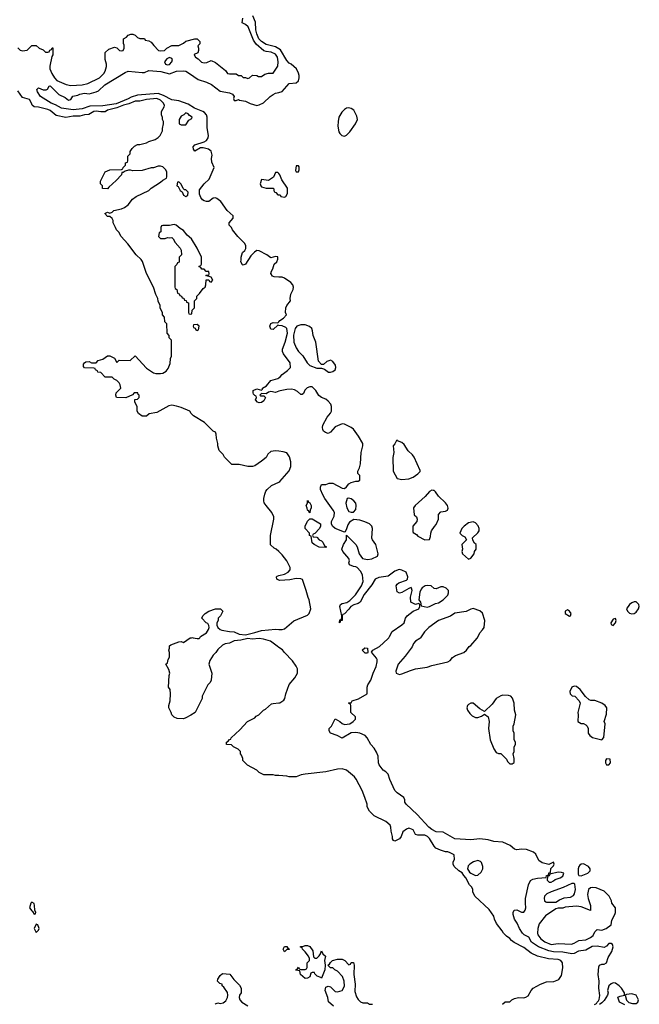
# Model space of a CAD drawing. Header units: inches. Extents: x 2710751 to 2829008, y 857003 to 965602.
# Tile 313 of 320: x 2797746 to 2803136, y 896810 to 905377. Entities that reach past the tile are written whole.
import ezdxf

# ---------------------------------------------------------------- set-up
doc = ezdxf.new("R2010")
doc.units = ezdxf.units.IN
doc.header["$MEASUREMENT"] = 0
for name, color, linetype in [('C7899', 7, 'Continuous'), ('C7990', 7, 'Continuous'), ('C8809', 7, 'Continuous'), ('C8900', 7, 'Continuous')]:
    doc.layers.add(name, color=color, linetype=linetype)

msp = doc.modelspace()

# ---------------------------------------------------------------- linework, layer by layer
at = {"layer": 'C7899', "color": 2, "elevation": 6}
for points in [[(2800000, 899914.6), (2799984.7, 899924.7), (2799928.7, 899970), (2799867.8, 899987.8), (2799830, 899991.8), (2799767.8, 899987.8), (2799730, 899994), (2799670, 899978), (2799610, 899973.2), (2799570, 899952.7), (2799534.4, 899945.6), (2799510, 899935.3), (2799470, 899898), (2799452, 899870), (2799430, 899848), (2799399.8, 899800.2), (2799391.3, 899770), (2799418, 899690), (2799412, 899630), (2799402, 899610), (2799382, 899590), (2799338, 899502), (2799332, 899490), (2799332, 899470), (2799272, 899350), (2799235.3, 899324.7), (2799190, 899302), (2799170, 899295.3), (2799116.4, 899296.4), (2799089.1, 899309.1), (2799070, 899328), (2799064, 899350), (2799042, 899390), (2799042, 899410), (2799054, 899450), (2799057.2, 899510), (2799053.2, 899550), (2799041.2, 899570), (2799047, 899670), (2799052, 899690), (2799042.9, 899722.9), (2799018, 899770), (2799030, 899782), (2799037.2, 899810), (2799049.2, 899830), (2799049.2, 899870), (2799042.7, 899890), (2799049, 899910), (2799048.7, 899930), (2799060.9, 899939.1), (2799130, 899962.8), (2799150, 899966), (2799170, 899958), (2799230, 899998.8), (2799240.9, 900000)], [(2799254.4, 900000), (2799290, 899992), (2799307.3, 899992.7), (2799311.8, 900000)], [(2800000, 898800), (2799970, 898802), (2799950, 898808), (2799870, 898808), (2799830, 898828), (2799810, 898848), (2799726, 898890), (2799686, 898930), (2799686, 898950), (2799676.4, 898976.4), (2799666, 898990), (2799666, 899010), (2799646, 899030), (2799606, 899050), (2799587.3, 899067.3), (2799546, 899070), (2799546, 899090), (2799560.4, 899099.6), (2799570, 899114), (2799582, 899118), (2799586, 899130), (2799660.4, 899199.6), (2799726, 899270), (2799790, 899302), (2799803.1, 899316.9), (2799826, 899330), (2799866, 899370), (2799883.1, 899376.9), (2799937, 899423), (2799951.9, 899428.1), (2800000, 899431.9)], [(2799446, 896810), (2799450, 896814), (2799470, 896822), (2799490, 896818), (2799516.5, 896823.5), (2799538.6, 896841.4), (2799553.2, 896870), (2799557.2, 896890), (2799553.2, 896913.2), (2799520.4, 896960.4), (2799508, 896970), (2799506, 896986), (2799486, 896990), (2799466, 897010), (2799468, 897030), (2799490, 897062), (2799510, 897078), (2799572.7, 897072.7), (2799607.1, 897027.1), (2799657.3, 896977.3), (2799671, 896950), (2799671.3, 896910), (2799658, 896890), (2799656, 896870), (2799661, 896850), (2799678, 896830), (2799730, 896798)]]:
    msp.add_lwpolyline(points, dxfattribs=at)
at = {"layer": 'C7899', "color": 2, "elevation": 10}
for points in [[(2797850, 897698), (2797842, 897690), (2797832, 897650), (2797850, 897622), (2797858, 897618), (2797870, 897594), (2797882, 897598), (2797886, 897610), (2797878, 897630), (2797875.3, 897670), (2797870, 897686)], [(2797890, 897506), (2797872, 897470), (2797890, 897434), (2797910, 897454), (2797915.3, 897470), (2797902, 897502)]]:
    msp.add_lwpolyline(points, close=True, dxfattribs=at)
at = {"layer": 'C7990', "color": 2}
for points, elevation in [([(2797730, 905132), (2797750, 905112), (2797770, 905104.7), (2797810, 905112), (2797850, 905152), (2797890, 905152), (2797914, 905130), (2797950, 905114), (2797970, 905094), (2797990, 905094), (2798002, 905098), (2798007.3, 905112.7), (2798022, 905118), (2798027.3, 905132.7), (2798032.7, 905132.7), (2798034, 905070), (2798024.7, 905055.3), (2798007.3, 904972.7), (2798008, 904950), (2798023.8, 904910), (2798048.2, 904870), (2798070, 904848), (2798150, 904813), (2798190, 904803.8), (2798290, 904810.6), (2798338.9, 904821.1), (2798441.2, 904870), (2798477.2, 904910), (2798489.2, 904930), (2798502, 904970), (2798502, 904990), (2798488.7, 905031.3), (2798490, 905092), (2798520.2, 905119.8), (2798570, 905138), (2798591.6, 905131.6), (2798614, 905110), (2798630, 905104.7), (2798646, 905110), (2798655.3, 905130), (2798654.6, 905154.6), (2798648, 905170), (2798648, 905210), (2798674.6, 905225.4), (2798690, 905242), (2798711.6, 905251.6), (2798730, 905252), (2798750, 905242), (2798770, 905222), (2798790, 905214), (2798830, 905214), (2798838, 905198), (2798870, 905192), (2798890, 905182), (2798911.6, 905151.6), (2798954, 905110), (2798970, 905104.7), (2799006, 905110), (2799026, 905130), (2799068.9, 905151.1), (2799130, 905152), (2799170, 905172), (2799190, 905191.3), (2799270, 905211.3), (2799290, 905211), (2799311.6, 905188.4), (2799311.6, 905168.4), (2799294, 905150), (2799302, 905130), (2799302, 905110), (2799294, 905090), (2799264.7, 905075.3), (2799262, 905070), (2799274, 905050), (2799296.9, 905036.9), (2799326.4, 905006.4), (2799350, 905002), (2799374.6, 905005.4), (2799410, 905022), (2799450, 905004.7), (2799534.8, 904934.8), (2799554, 904910), (2799570, 904904.7), (2799630, 904904.7), (2799650, 904892), (2799672, 904892), (2799690, 904874), (2799710, 904874), (2799730, 904864.7), (2799746, 904870), (2799770, 904894), (2799807.3, 904892.7), (2799823.6, 904883.6), (2799850, 904882), (2799878, 904902), (2799909, 904911), (2799950, 904911.3), (2799990, 904972), (2799995.6, 905010), (2799989.6, 905050), (2799970, 905077.6), (2799933.6, 905093.6), (2799890, 905099.6), (2799870, 905107), (2799803.1, 905163.1), (2799779.2, 905199.2), (2799733.6, 905313.6), (2799710, 905334), (2799682, 905350), (2799686, 905390)], 6), ([(2800000, 905123), (2799970, 905142), (2799890, 905162), (2799850, 905186.3), (2799827.1, 905210), (2799810, 905254), (2799798.9, 905290), (2799796.6, 905356.6), (2799773, 905410)], 2), ([(2800000, 903137.3), (2799959, 903139), (2799945.2, 903145.2), (2799929.1, 903169.1), (2799935.3, 903190), (2799948.7, 903210), (2799958, 903250), (2799982, 903270), (2799990, 903294), (2799990, 903314), (2799970, 903317.2), (2799930, 903304), (2799895.3, 903330), (2799830, 903365.2), (2799810, 903369), (2799787.1, 903352.9), (2799757.3, 903322.7), (2799710, 903248.7), (2799690, 903242), (2799684, 903244), (2799668.9, 903268.9), (2799673.6, 903286.4), (2799672.7, 903310), (2799685.2, 903350), (2799704, 903370), (2799712.9, 903387.1), (2799714, 903410), (2799704, 903430), (2799644, 903490), (2799598, 903550), (2799588.9, 903568.9), (2799569, 903590), (2799568.7, 903610), (2799602, 903650), (2799602, 903670), (2799550, 903717.2), (2799494, 903794), (2799461.2, 903821.2), (2799450, 903826.6), (2799430, 903823.7), (2799390, 903796), (2799370, 903794.5), (2799350, 903799.6), (2799335.1, 903810), (2799320.5, 903830), (2799310, 903858), (2799310, 903898), (2799349.2, 903950), (2799393.2, 903990), (2799436, 904090), (2799418, 904138), (2799414.5, 904170), (2799418.9, 904198.9), (2799410, 904233.2), (2799389.5, 904249.5), (2799342.9, 904262.9), (2799319.3, 904260.7), (2799270, 904234), (2799257.2, 904250), (2799256, 904270), (2799270, 904286.8), (2799350, 904314), (2799370, 904326.8), (2799386.6, 904350), (2799389.5, 904370.5), (2799375.2, 904435.2), (2799375.4, 904530), (2799369.7, 904550), (2799353.6, 904570), (2799339, 904579), (2799265.8, 904605.8), (2799210, 904641), (2799130, 904669.7), (2799070, 904678.3), (2798997.3, 904717.3), (2798950, 904735.1), (2798770, 904720.4), (2798716.4, 904703.6), (2798690, 904688.6), (2798585.6, 904645.6), (2798470, 904627.3), (2798356.7, 904623.3), (2798290, 904600.5), (2798211.9, 904591.9), (2798110, 904607.3), (2798056.9, 904636.9), (2798019, 904650), (2797925.2, 904710), (2797899, 904750), (2797895.3, 904770), (2797910, 904784.7), (2797950, 904766), (2797974.6, 904765.4), (2797988.4, 904771.6), (2798002, 904798), (2798010, 904802), (2798085.4, 904725.4), (2798139.8, 904699.8), (2798170, 904678), (2798190, 904682), (2798209.1, 904710.9), (2798250, 904721), (2798268, 904730), (2798310, 904736.3), (2798350, 904730.7), (2798411.9, 904748.1), (2798430, 904758.8), (2798486.6, 904810), (2798662, 904918), (2798690, 904928), (2798810, 904916.1), (2798830, 904918.3), (2798870, 904934), (2798973, 904927), (2799050, 904904.9), (2799110, 904928.9), (2799170, 904932.9), (2799190, 904928.8), (2799223, 904910), (2799297.1, 904857.1), (2799370, 904834.6), (2799414.4, 904814.4), (2799490, 904755.3), (2799570, 904740.3), (2799598, 904730), (2799612, 904710), (2799606, 904690), (2799610, 904674), (2799630, 904674), (2799650, 904682), (2799656.9, 904676.9), (2799710, 904666.8), (2799750, 904646.8), (2799810, 904630.8), (2799830, 904634.8), (2799866.6, 904653.4), (2799924, 904710), (2799950, 904727.3), (2799970, 904737.3), (2800000, 904744.4)], 2), ([(2800000, 901622), (2799970, 901625.2), (2799930, 901619), (2799904.5, 901595.5), (2799890, 901568.7), (2799850, 901535.3), (2799790, 901495.3), (2799770, 901488.7), (2799729.1, 901489.1), (2799654, 901506), (2799590, 901508), (2799528, 901570), (2799514.6, 901594.6), (2799482, 901630), (2799468.7, 901670), (2799468.7, 901690), (2799456.4, 901736.4), (2799455.3, 901770), (2799448.4, 901788.4), (2799430, 901798), (2799353.6, 901873.6), (2799258, 901930), (2799238, 901950), (2799226, 901970), (2799150, 902002), (2799110, 902015.3), (2799070, 902022), (2799043.6, 902016.4), (2798939.6, 901960.4), (2798872.7, 901947.3), (2798850, 901926), (2798810, 901928), (2798778, 901950), (2798768, 901970), (2798768, 902010), (2798746, 902050), (2798747.3, 902072.7), (2798770, 902074), (2798786, 902090), (2798786, 902110), (2798776.4, 902116.4), (2798774, 902130), (2798742, 902130), (2798726, 902114), (2798670, 902086), (2798589, 902089), (2798582, 902110), (2798584, 902130), (2798624, 902170), (2798620.2, 902200.2), (2798610, 902218), (2798590, 902238), (2798566, 902250), (2798550, 902266), (2798490, 902266), (2798450, 902306), (2798426, 902310), (2798422, 902322), (2798406, 902330), (2798402, 902342), (2798390, 902346), (2798308, 902348), (2798300.4, 902360.4), (2798300.4, 902379.6), (2798308, 902392), (2798320.4, 902399.6), (2798350, 902402), (2798370, 902392), (2798410, 902392), (2798429.1, 902410.9), (2798470, 902422), (2798510, 902451), (2798530, 902451), (2798571, 902431), (2798590, 902394), (2798610, 902414), (2798707.3, 902412.7), (2798750, 902452), (2798850, 902344.7), (2798910, 902304.7), (2798930, 902298), (2798970, 902298), (2798990, 902302), (2799020.4, 902319.6), (2799038, 902342), (2799054.6, 902385.4), (2799058, 902430), (2799066, 902450), (2799067.3, 902472.7), (2799066, 902590), (2799046, 902610), (2799046, 902630), (2799028.4, 902648.4), (2799026, 902730), (2799008.4, 902748.4), (2799006, 902790), (2798988.4, 902808.4), (2798987.3, 902827.3), (2798968, 902870), (2798968, 902890), (2798948.9, 902928.9), (2798948, 902950), (2798930, 902986), (2798909.1, 903049.1), (2798850, 903168), (2798812.5, 903272.5), (2798802, 903290), (2798759, 903330), (2798685.6, 903425.6), (2798628.7, 903490), (2798608.9, 903528.9), (2798589.1, 903549.1), (2798578, 903570), (2798558, 903610), (2798558, 903630), (2798550, 903646), (2798530, 903666), (2798510, 903666), (2798486, 903690), (2798510, 903702), (2798530, 903694), (2798550, 903702), (2798564, 903716), (2798630, 903731), (2798657.5, 903742.5), (2798690, 903764.7), (2798725.6, 903814.4), (2798760.2, 903839.8), (2798868, 903890), (2798890, 903911.3), (2798970, 903962), (2798990, 903982), (2799022, 903998), (2799026, 904010), (2799026, 904050), (2799018, 904070), (2798990, 904098), (2798970, 904102), (2798950, 904102), (2798910.9, 904089.1), (2798890, 904088.7), (2798810, 904064), (2798730, 904062), (2798710, 904068), (2798692.7, 904067.3), (2798662, 904058), (2798646, 904046), (2798634, 904046), (2798630, 904026), (2798583.6, 903976.4), (2798519.6, 903920.4), (2798510, 903906), (2798467.3, 903907.3), (2798466, 903930), (2798448, 903950), (2798448.4, 903971.6), (2798490, 904052), (2798530, 904072), (2798630, 904074), (2798642, 904078), (2798646, 904090), (2798666, 904110), (2798667.3, 904132.7), (2798682, 904138), (2798686, 904150), (2798686, 904190), (2798706, 904210), (2798706, 904230), (2798723.1, 904256.9), (2798743.1, 904276.9), (2798770, 904292), (2798790, 904292), (2798850, 904304.7), (2798870, 904318), (2798924.7, 904335.3), (2798949.1, 904350.9), (2798968, 904370), (2798988, 904410), (2798988, 904430), (2798998, 904470), (2798998, 904490), (2798988, 904510), (2798987.3, 904527.3), (2798978, 904550), (2798980.4, 904579.6), (2799002, 904618), (2799004, 904630), (2798997.2, 904650), (2798970, 904677.6), (2798938, 904690), (2798850, 904682.4), (2798790, 904669.2), (2798750, 904667), (2798696.1, 904643.9), (2798650, 904632.7), (2798591.1, 904608.9), (2798510.8, 904590), (2798490, 904576.2), (2798450, 904574.7), (2798410, 904581.6), (2798390, 904576.9), (2798346.6, 904553.4), (2798310, 904549.6), (2798270, 904538.9), (2798210, 904536.9), (2798146.8, 904526.8), (2798063.6, 904543.6), (2798010, 904586.6), (2797990, 904594.7), (2797910, 904614.5), (2797870, 904619), (2797852.9, 904632.9), (2797849.2, 904650), (2797830, 904681.2), (2797770, 904699.3), (2797730, 904757)], 6), ([(2800000, 904038), (2799990, 904048), (2799970, 904046), (2799954, 904006), (2799910, 903978), (2799850, 903986), (2799838, 903950), (2799842, 903930), (2799850, 903922), (2799890, 903912), (2799950, 903912), (2799954, 903910), (2799958, 903878), (2799972.7, 903872.7), (2799990, 903854), (2800000, 903853.4)], 2), ([(2800000, 902717), (2799990, 902718), (2799950, 902682.7), (2799930, 902684), (2799920.9, 902710), (2799930, 902734.8), (2799950, 902742.8), (2799990, 902738), (2800000, 902749.5)], 2), ([(2800000, 902143.9), (2799970, 902134), (2799930, 902141.2), (2799910, 902135.3), (2799890, 902122), (2799850, 902126), (2799834, 902110), (2799844.7, 902104.7), (2799870, 902104.7), (2799884.7, 902090), (2799870, 902062), (2799850, 902045.2), (2799830, 902042.7), (2799815.3, 902050), (2799798, 902070), (2799806, 902090), (2799802, 902102), (2799790, 902106), (2799780.2, 902120.2), (2799775.3, 902130), (2799775.3, 902150), (2799810, 902166), (2799850, 902154), (2799858, 902162), (2799858, 902170), (2799894, 902190), (2799930, 902238.8), (2799990, 902256.3), (2800000, 902262)], 2), ([(2800000, 900749.7), (2799978, 900770), (2799958, 900778), (2799928.4, 900808.4), (2799928, 900890), (2799957.2, 901030), (2799956, 901050), (2799939, 901090), (2799889, 901150), (2799873.6, 901173.6), (2799869, 901190), (2799869, 901210), (2799879, 901250), (2799886.6, 901273.4), (2799899, 901290), (2799936.5, 901323.5), (2800000, 901353.3)], 6), ([(2800000, 900501.8), (2799982.7, 900510), (2799979.3, 900530), (2799984.2, 900535.8), (2800000, 900540.2)], 6), ([(2799311.8, 900000), (2799318, 900010), (2799370, 900041), (2799389, 900070), (2799394, 900090), (2799390, 900106), (2799382, 900122), (2799368, 900130), (2799328.7, 900170), (2799338, 900190), (2799358, 900210), (2799390, 900231.3), (2799450, 900251.3), (2799491.6, 900251.6), (2799514, 900230), (2799492, 900190), (2799472, 900170), (2799471.3, 900150), (2799461, 900130), (2799461, 900110), (2799467.9, 900087.9), (2799490, 900070.8), (2799505.5, 900065.5), (2799570, 900053.4), (2799610.9, 900050.9), (2799654, 900030), (2799710, 900026), (2799790, 900043.8), (2799850, 900063.1), (2799970, 900072.7), (2800000, 900071.5)], 6), ([(2799240.9, 900000), (2799250, 900001), (2799254.4, 900000)], 6)]:
    msp.add_lwpolyline(points, dxfattribs=dict(at, elevation=elevation))
at = {"layer": 'C7990', "color": 2, "elevation": 6}
for points in [[(2799050, 905048.7), (2799024.5, 905035.5), (2799004.7, 905010), (2799014, 904990), (2799030, 904984.7), (2799050, 904986), (2799068.7, 905010), (2799074, 905030), (2799070, 905038)], [(2799190, 904566), (2799174, 904550), (2799150, 904538), (2799132, 904510), (2799134, 904470), (2799150, 904462), (2799190, 904462), (2799216.4, 904503.6), (2799242, 904518), (2799246, 904530), (2799222, 904542), (2799210, 904558)], [(2799130, 903966), (2799118, 903962), (2799114, 903930), (2799124.7, 903924.7), (2799142, 903890), (2799158, 903878), (2799172, 903850), (2799190, 903838), (2799208, 903850), (2799210, 903875.3), (2799190, 903895.3), (2799178, 903898), (2799167.3, 903907.3), (2799150, 903946)], [(2799090, 903594), (2799050, 903586), (2798990, 903586), (2798978, 903582), (2798974, 903570), (2798974, 903530), (2798958, 903522), (2798954, 903490), (2798970, 903474), (2799010, 903474), (2799030, 903482), (2799050, 903478), (2799070, 903482), (2799082, 903470), (2799098, 903438), (2799142, 903390), (2799151.6, 903371.6), (2799152, 903330), (2799134, 903310), (2799131.6, 903268.4), (2799118, 903262), (2799112.7, 903247.3), (2799094, 903230), (2799094, 903050), (2799098, 903038), (2799114, 903030), (2799118, 902998), (2799132.7, 902992.7), (2799138, 902978), (2799152.7, 902972.7), (2799158, 902958), (2799172.7, 902952.7), (2799178, 902938), (2799192.7, 902932.7), (2799198, 902918), (2799212.7, 902912.7), (2799214, 902830), (2799218, 902818), (2799230, 902814), (2799242, 902818), (2799246, 902850), (2799266, 902870), (2799266, 902930), (2799286, 902950), (2799286, 902970), (2799310, 902994), (2799342, 903038), (2799358, 903050), (2799366, 903070), (2799367.3, 903112.7), (2799390, 903114), (2799398, 903098), (2799410, 903094), (2799426, 903110), (2799410, 903138), (2799366, 903150), (2799370, 903154), (2799390, 903154), (2799395.3, 903164.7), (2799390, 903186), (2799367.3, 903187.3), (2799350, 903206), (2799330, 903206), (2799322, 903222), (2799307.3, 903227.3), (2799307.3, 903232.7), (2799322, 903238), (2799326, 903250), (2799328, 903310), (2799289.2, 903390), (2799239, 903470), (2799202, 903502), (2799170, 903542), (2799140.2, 903560.2), (2799106, 903590)], [(2799290, 902726), (2799258, 902722), (2799254, 902710), (2799258, 902698), (2799272.7, 902692.7), (2799278, 902678), (2799290, 902674), (2799302, 902678), (2799306, 902710)]]:
    msp.add_lwpolyline(points, close=True, dxfattribs=at)
at = {"layer": 'C8809', "color": 2}
for points, elevation in [([(2802747.3, 896807.3), (2802763.1, 896816.9), (2802769, 896830), (2802780.2, 896839.8), (2802786.8, 896853.2), (2802792, 896888), (2802784.2, 896950), (2802786.6, 897010), (2802779.5, 897070), (2802782.7, 897137.3), (2802790, 897151.3), (2802810, 897158), (2802830, 897158), (2802850, 897172), (2802863.7, 897216.3), (2802897.2, 897270), (2802904, 897290), (2802908.7, 897310), (2802902, 897330), (2802890, 897339), (2802870, 897339), (2802850, 897315.3), (2802830, 897304), (2802770, 897315.6), (2802726.6, 897313.4), (2802670, 897280.9), (2802607.9, 897272.1), (2802570, 897253.2), (2802550, 897249.3), (2802470, 897265.1), (2802390, 897268), (2802350, 897275.1), (2802259, 897310), (2802199.3, 897350), (2802174.8, 897394.8), (2802135.3, 897415.3), (2802120.9, 897430), (2802095.1, 897470), (2802074.8, 897514.8), (2802049, 897550), (2802039, 897590), (2802039, 897610), (2802048, 897630), (2802070, 897630.8), (2802110, 897611.3), (2802130, 897611.3), (2802144, 897630), (2802149.3, 897650.7), (2802145.1, 897690), (2802147, 897730), (2802172.3, 897850), (2802190, 897886), (2802210, 897898), (2802250, 897907.3), (2802326, 897914), (2802328, 897930), (2802346, 897934), (2802350, 897954), (2802362, 897958), (2802367.3, 897992.7), (2802390, 898014), (2802395.3, 898030), (2802390, 898046), (2802350, 898026), (2802290, 898041.2), (2802262, 898062), (2802235.9, 898115.9), (2802214.7, 898134.7), (2802155.6, 898155.6), (2802110, 898158.7), (2802070, 898155.1), (2802050, 898159.3), (2802011.2, 898191.2), (2801950, 898220.7), (2801870, 898225.2), (2801820.1, 898240.1), (2801750, 898249.6), (2801670, 898242), (2801530, 898249.7), (2801430, 898307), (2801370, 898311.3), (2801332.3, 898330), (2801305.6, 898350), (2801202, 898462), (2801108, 898550), (2801095.3, 898570), (2801095.3, 898590), (2801088, 898610), (2801030, 898648.7), (2801009.4, 898669.4), (2800966.3, 898766.3), (2800951.8, 898811.8), (2800930, 898833.2), (2800906.8, 898846.8), (2800873.6, 898893.6), (2800868, 898910), (2800862.7, 898970), (2800850, 899004), (2800830, 899039), (2800799, 899070), (2800768, 899130), (2800750, 899148), (2800706, 899170), (2800670, 899176), (2800630, 899173.2), (2800550, 899126), (2800506, 899150), (2800448, 899170), (2800438, 899190), (2800438, 899210), (2800458, 899230), (2800490, 899294), (2800530, 899272), (2800550, 899252), (2800570, 899246), (2800618, 899250), (2800648, 899270), (2800666, 899290), (2800666, 899310), (2800626, 899350), (2800627.3, 899407.3), (2800622, 899422), (2800606, 899430), (2800610, 899434), (2800630, 899434), (2800638, 899450), (2800692.9, 899467.1), (2800767.3, 899512.7), (2800768, 899570), (2800775.3, 899590), (2800801.2, 899630), (2800819.3, 899690), (2800846, 899750), (2800855.1, 899790), (2800855.1, 899810), (2800850, 899822), (2800807.3, 899872.7), (2800818, 899890), (2800877, 899923), (2800949, 899990), (2800956.5, 900000)], 2), ([(2801231.1, 900000), (2801226.4, 899993.6), (2801190, 899969), (2801171, 899950), (2801158.5, 899921.5), (2801099.8, 899840.2), (2801038, 899770), (2801018, 899710), (2801022, 899690), (2801050, 899678.8), (2801070, 899684.9), (2801145.1, 899714.9), (2801190, 899727.7), (2801290, 899742), (2801330, 899757.3), (2801470, 899790.7), (2801490, 899802), (2801512, 899828), (2801535.5, 899844.5), (2801610, 899870.8), (2801633.2, 899890), (2801657.2, 899922.8), (2801670, 899931.3), (2801725.6, 899994.4), (2801728.5, 900000)], 2), ([(2800000, 899431.9), (2800010, 899432.7), (2800043.2, 899456.8), (2800053.2, 899470), (2800061.2, 899510), (2800090, 899592), (2800139, 899650), (2800161.2, 899690), (2800161.2, 899730), (2800152.1, 899752.1), (2800118.6, 899798.6), (2800048.7, 899870), (2800032.9, 899892.9), (2800000, 899914.6)], 6), ([(2801946, 896810), (2801970, 896831), (2802010, 896832), (2802028, 896850), (2802050, 896861), (2802086, 896870), (2802130, 896866.8), (2802150, 896871), (2802170, 896884.7), (2802194, 896930), (2802214, 896950), (2802275.9, 896984.1), (2802330, 897004.9), (2802391.6, 897008.4), (2802434.5, 897025.5), (2802458.6, 897061.4), (2802472.1, 897127.9), (2802469.2, 897170), (2802453.2, 897190), (2802430, 897199.5), (2802345.4, 897205.4), (2802250, 897229.2), (2802196.2, 897256.2), (2802130, 897305.2), (2802046.8, 897346.8), (2802024.1, 897364.1), (2802010, 897382), (2801981.5, 897401.5), (2801954, 897430), (2801944, 897450), (2801894.2, 897514.2), (2801877.2, 897550), (2801870, 897578), (2801830, 897635.3), (2801704, 897750), (2801688.7, 897790), (2801688, 897810), (2801678, 897830), (2801658, 897850), (2801628, 897910), (2801608, 897930), (2801595.3, 897955.3), (2801566, 897970), (2801526, 898010), (2801518, 898030), (2801518, 898050), (2801528, 898070), (2801526, 898110), (2801490, 898128.7), (2801470, 898135.3), (2801450, 898135.3), (2801406, 898150), (2801366, 898170), (2801350, 898186), (2801310, 898254), (2801294, 898270), (2801270, 898282.7), (2801210, 898282), (2801190, 898288), (2801168.4, 898328.4), (2801140.4, 898340.4), (2801130, 898342), (2801110, 898334), (2801078, 898310), (2801064.7, 898270), (2801050, 898248.7), (2801010, 898228.7), (2800996.4, 898236.4), (2800988.7, 898250), (2800988.7, 898270), (2800976.4, 898316.4), (2800975.3, 898350), (2800968, 898370), (2800930, 898402), (2800829.1, 898449.1), (2800788, 898490), (2800768.9, 898528.9), (2800768.7, 898550), (2800749.1, 898609.1), (2800724, 898670), (2800674, 898770), (2800659, 898790), (2800590, 898846), (2800550, 898858), (2800510, 898854.5), (2800410, 898832.7), (2800230, 898813.2), (2800194.4, 898805.6), (2800150, 898789), (2800090, 898788.7), (2800070, 898795.3), (2800000, 898800)], 6), ([(2800474.5, 896794.5), (2800432.9, 896832.9), (2800425.2, 896870), (2800402.9, 896930), (2800410, 896958), (2800430, 896967.3), (2800450, 896960.7), (2800490, 896922), (2800510, 896918), (2800550, 896931.3), (2800572.5, 896967.5), (2800569, 897010), (2800552.5, 897052.5), (2800510, 897098), (2800486, 897110), (2800470, 897126), (2800450, 897126), (2800426, 897150), (2800442, 897158), (2800450, 897174), (2800466, 897190), (2800510, 897202), (2800550, 897202), (2800574, 897190), (2800610, 897154), (2800622, 897158), (2800630, 897174), (2800650, 897174), (2800654, 897150), (2800651.3, 897070), (2800665.4, 896985.4), (2800661.4, 896921.4), (2800675.9, 896875.9), (2800690, 896851.3), (2800710, 896831.3), (2800730, 896822), (2800770, 896822), (2800790, 896812), (2800814, 896810)], 6), ([(2803010, 896804), (2802964, 896830), (2802948.7, 896871.3), (2802970, 896882), (2803006, 896890), (2803008, 896910), (2802982, 896950), (2802962, 896970), (2802930, 896993.2), (2802910, 896997.2), (2802890, 896989), (2802871, 896970), (2802860.7, 896930), (2802864, 896910), (2802860.7, 896890), (2802830, 896844), (2802810, 896822), (2802790, 896809)], 2)]:
    msp.add_lwpolyline(points, dxfattribs=dict(at, elevation=elevation))
for points, elevation in [([(2800750, 899866), (2800726, 899890), (2800748.4, 899911.6), (2800772, 899910), (2800774, 899870), (2800770, 899866)], 2), ([(2802570, 899578), (2802550, 899568), (2802532.7, 899532.7), (2802534, 899510), (2802552.7, 899492.7), (2802574, 899490), (2802614, 899450), (2802622, 899430), (2802601, 899350), (2802604.7, 899330), (2802602, 899270), (2802630, 899252), (2802650, 899252), (2802670, 899242), (2802682, 899230), (2802691.3, 899210), (2802691.3, 899170), (2802704.7, 899150), (2802730, 899131), (2802810, 899112), (2802828.7, 899131.3), (2802838, 899250), (2802829, 899270), (2802850, 899334), (2802854, 899390), (2802839, 899410), (2802808.7, 899430), (2802750, 899452.3), (2802714, 899454), (2802700.2, 899460.2), (2802668.7, 899488.7), (2802622, 899550), (2802590, 899575.3)], 2), ([(2801950, 899500.9), (2801930, 899494.5), (2801891.3, 899470), (2801857.3, 899422.7), (2801790, 899358), (2801750, 899382), (2801690, 899429.2), (2801670, 899429), (2801650, 899419), (2801641, 899410), (2801636, 899390), (2801641, 899370), (2801660.5, 899340.5), (2801680.5, 899320.5), (2801710, 899306), (2801730, 899306), (2801763.1, 899316.9), (2801790, 899334), (2801822, 899310), (2801831, 899270), (2801824.9, 899210), (2801837.3, 899110), (2801870, 899032), (2801890, 899002), (2801910, 898992), (2801931.1, 898991.1), (2801982, 898942), (2801990, 898922), (2802010, 898902), (2802030, 898902), (2802047.3, 898912.7), (2802048, 898950), (2802038, 898990), (2802048, 899010), (2802048, 899050), (2802058, 899070), (2802058, 899090), (2802046, 899110), (2802048, 899170), (2802038, 899190), (2802038, 899230), (2802048.4, 899251.6), (2802062, 899330), (2802049, 899370), (2802048, 899430), (2802033.6, 899473.6), (2802018, 899490), (2801998, 899498)], 2), ([(2802850, 898946), (2802842, 898930), (2802842, 898910), (2802850, 898894), (2802870, 898894), (2802886, 898910), (2802882, 898942)], 2), ([(2801730, 898062), (2801694, 898050), (2801662, 898030), (2801646.4, 898013.6), (2801642, 897990), (2801659.6, 897959.6), (2801670, 897952), (2801710, 897932), (2801730, 897934), (2801760.4, 897959.6), (2801775.3, 897990), (2801775.3, 898010), (2801763.1, 898043.1), (2801753.6, 898053.6)], 6), ([(2802650, 898033.2), (2802630, 898028.7), (2802619.8, 898020.2), (2802610, 898008), (2802604, 897990), (2802603.5, 897943.5), (2802611, 897931), (2802630, 897926.8), (2802688.7, 897950), (2802708.7, 897970), (2802708.7, 897990), (2802695.3, 898010)], 2), ([(2802430, 897959), (2802358, 897942), (2802352, 897928), (2802338, 897922), (2802334, 897890), (2802352.7, 897872.7), (2802370, 897872), (2802390, 897884.7), (2802404, 897896), (2802448, 897910), (2802470, 897924.7), (2802478, 897950), (2802458, 897958)], 2), ([(2802730, 897826.6), (2802710, 897823.7), (2802694, 897810), (2802684.9, 897764.9), (2802690.6, 897730), (2802711.3, 897668.7), (2802712.7, 897627.3), (2802630, 897659.5), (2802590, 897662.9), (2802490, 897654), (2802470, 897647.6), (2802430, 897647), (2802410, 897639.3), (2802319, 897581), (2802264.9, 897510), (2802253.4, 897470), (2802250.8, 897430), (2802254.4, 897414.4), (2802280.4, 897380.4), (2802314.6, 897354.6), (2802370, 897330.6), (2802430, 897339.1), (2802546.3, 897333.7), (2802570, 897340.7), (2802610, 897364), (2802670, 897370.7), (2802710, 897390.8), (2802733.2, 897410), (2802750, 897442), (2802770, 897462), (2802810, 897456), (2802848, 897470), (2802890, 897502), (2802898, 897542), (2802924, 897590), (2802929, 897610), (2802928.7, 897648.7), (2802898, 897690), (2802894, 897710), (2802873.2, 897750), (2802830, 897794), (2802762, 897822)], 2), ([(2802570, 897862), (2802550, 897861.2), (2802474.9, 897825.1), (2802370, 897789.2), (2802331.3, 897770), (2802311.3, 897750), (2802307.3, 897730), (2802310, 897714), (2802311.1, 897711.1), (2802322, 897702), (2802330, 897698), (2802410, 897698.8), (2802441.5, 897718.5), (2802483.2, 897736.8), (2802537.5, 897742.5), (2802563.2, 897756.8), (2802572.7, 897770), (2802580.9, 897810), (2802576, 897856)], 2), ([(2800050, 897266), (2800038, 897290), (2800050, 897314), (2800070, 897314), (2800078, 897298), (2800094, 897290), (2800090, 897286), (2800070, 897286)], 6), ([(2800330, 897212), (2800350, 897232), (2800362, 897250), (2800370, 897274), (2800382, 897250), (2800404.7, 897230), (2800396, 897190), (2800402, 897150), (2800398.8, 897110), (2800370, 897038), (2800364, 897044), (2800333.6, 897053.6), (2800314.6, 897074.6), (2800310, 897086), (2800290, 897086), (2800278, 897082), (2800271.1, 897048.9), (2800250, 897038), (2800230, 897035.3), (2800188, 897070), (2800182, 897102), (2800147.3, 897107.3), (2800150, 897114), (2800162, 897118), (2800170, 897132), (2800178, 897118), (2800190, 897114), (2800230, 897114), (2800242, 897118), (2800246, 897130), (2800246, 897170), (2800268, 897190), (2800268, 897210), (2800258, 897230), (2800230, 897268), (2800206, 897290), (2800202, 897302), (2800187.3, 897307.3), (2800187.3, 897312.7), (2800210, 897314), (2800230, 897322), (2800250, 897322), (2800270, 897314), (2800294.4, 897274.4), (2800302, 897222), (2800312.7, 897212.7)], 6), ([(2803070, 896901.2), (2803023.6, 896896.4), (2803014, 896890), (2803026, 896846), (2803044.7, 896824.7), (2803076.9, 896816.9), (2803110, 896818), (2803122, 896830), (2803129, 896850), (2803109.3, 896889.3)], 2)]:
    msp.add_lwpolyline(points, close=True, dxfattribs=dict(at, elevation=elevation))
at = {"layer": 'C8900', "color": 2}
for points, elevation in [([(2800000, 904744.4), (2800028.9, 904751.1), (2800090, 904822), (2800150, 904827.3), (2800170, 904844.7), (2800177.2, 904870), (2800177.2, 904890), (2800172.5, 904912.5), (2800154, 904950), (2800108, 904990), (2800090, 904999), (2800070, 905021.2), (2800014.1, 905114.1), (2800000, 905123)], 2), ([(2800000, 903853.4), (2800012.7, 903852.7), (2800018, 903838), (2800050, 903834), (2800062, 903838), (2800074.6, 903865.4), (2800074, 903910), (2800024.7, 903984.7), (2800010, 904028), (2800000, 904038)], 2), ([(2800000, 902749.5), (2800010, 902761), (2800040.2, 902779.8), (2800066, 902810), (2800058, 902830), (2800061.2, 902870), (2800070, 902891.3), (2800102, 902930), (2800098, 902950), (2800104, 902990), (2800124, 903030), (2800128.7, 903050), (2800122, 903070), (2800104, 903090), (2800050, 903129.2), (2800030, 903136), (2800000, 903137.3)], 2), ([(2800000, 902262), (2800011.5, 902268.5), (2800030, 902291), (2800076.6, 902323.4), (2800101.2, 902350), (2800097.2, 902390), (2800041.2, 902470), (2800032.7, 902490), (2800032.7, 902510), (2800056, 902570), (2800074, 902650), (2800069.2, 902690), (2800060.2, 902700.2), (2800030, 902714), (2800000, 902717)], 2), ([(2800956.5, 900000), (2800964, 900010), (2800985.6, 900054.4), (2801070, 900110.7), (2801089.3, 900130), (2801102.7, 900170), (2801117.2, 900190), (2801170, 900231.3), (2801218, 900250), (2801228, 900270), (2801227.3, 900287.3), (2801218, 900298), (2801190, 900288), (2801149.5, 900309.5), (2801146.3, 900353.7), (2801159, 900410), (2801155.3, 900430), (2801150, 900435.3), (2801130, 900428.7), (2801070, 900393.2), (2801048.7, 900388.7), (2801030, 900398), (2801021.2, 900450), (2801030, 900464.7), (2801043.7, 900476.3), (2801110, 900501), (2801119, 900510), (2801121.2, 900530), (2801109.1, 900569.1), (2801070, 900588.7), (2801046.8, 900593.2), (2801010, 900579), (2800950, 900536), (2800870, 900522.9), (2800838.8, 900510), (2800810, 900459), (2800743.4, 900376.6), (2800706.8, 900310), (2800690, 900296), (2800653.4, 900286.6), (2800627.5, 900272.5), (2800610, 900249), (2800570, 900208.7), (2800558, 900202), (2800551.1, 900188.9), (2800550.6, 900149.4), (2800534, 900146), (2800534, 900134), (2800528, 900130), (2800530, 900154), (2800542, 900158), (2800547.3, 900172.7), (2800548, 900190), (2800529.5, 900270), (2800535.3, 900290), (2800550, 900298.8), (2800592.5, 900307.5), (2800616.2, 900323.8), (2800665.8, 900374.2), (2800719, 900450), (2800734, 900490), (2800726.8, 900546.8), (2800710, 900578), (2800682, 900610), (2800670, 900617.2), (2800650, 900619), (2800614, 900634), (2800609, 900650), (2800614, 900670), (2800609, 900690), (2800558, 900750), (2800548.9, 900768.9), (2800562, 900810), (2800588, 900850), (2800588, 900892), (2800670.6, 900810.6), (2800682.8, 900790), (2800698.8, 900730), (2800728.7, 900688.7), (2800770, 900680.5), (2800810, 900684.9), (2800857.2, 900710), (2800862.7, 900730), (2800844, 900810), (2800815.3, 900850), (2800810, 900866), (2800814, 900950), (2800808.7, 900970), (2800789.3, 900989.3), (2800749.3, 901009.3), (2800703.2, 901023.2), (2800651, 901029), (2800614.8, 901005.2), (2800598.8, 900981.2), (2800590, 900946), (2800578, 900922), (2800570, 900918), (2800490, 900948.7), (2800468, 900970), (2800458, 900990), (2800458, 901010), (2800482, 901058), (2800484, 901090), (2800474, 901110), (2800399, 901210), (2800381.5, 901241.5), (2800362, 901290), (2800362, 901310), (2800370, 901334), (2800410, 901332), (2800436.4, 901343.6), (2800470, 901344.7), (2800550, 901301), (2800570, 901298), (2800590, 901311.3), (2800610, 901338), (2800630, 901351.3), (2800670, 901362), (2800690, 901362), (2800706, 901370), (2800706, 901410), (2800688.4, 901428.4), (2800688.4, 901448.4), (2800702, 901478), (2800710, 901514), (2800715.6, 901610), (2800729.5, 901670), (2800729.4, 901690), (2800694.3, 901754.3), (2800650, 901814), (2800630, 901829.2), (2800570, 901859), (2800550, 901862), (2800490, 901835.3), (2800450, 901788), (2800430, 901775.3), (2800404.7, 901784.7), (2800390, 901798), (2800382, 901810), (2800379, 901830), (2800384, 901850), (2800420.2, 901919.8), (2800450, 901952), (2800459, 901970), (2800459.3, 902010), (2800451.8, 902031.8), (2800430, 902059), (2800410, 902074), (2800370, 902089), (2800346.6, 902106.6), (2800322.7, 902150), (2800290, 902181.2), (2800270, 902184), (2800246.4, 902173.6), (2800226.4, 902153.6), (2800215.3, 902124.7), (2800203.6, 902116.4), (2800190, 902115.3), (2800161.5, 902141.5), (2800136.6, 902156.6), (2800110, 902162.4), (2800070, 902159.7), (2800012.1, 902147.9), (2800000, 902143.9)], 2), ([(2800000, 901353.3), (2800010, 901358), (2800090, 901452), (2800104, 901490), (2800104, 901530), (2800092.9, 901572.9), (2800070, 901608), (2800038, 901618), (2800000, 901622)], 6), ([(2800000, 900540.2), (2800050, 900554), (2800082, 900570), (2800099, 900590), (2800097.2, 900610), (2800070, 900668), (2800030, 900722), (2800000, 900749.7)], 6), ([(2800000, 900071.5), (2800030, 900070.4), (2800050, 900077.1), (2800130, 900146), (2800250, 900197.3), (2800265.2, 900210), (2800277.2, 900250), (2800264, 900330), (2800254, 900350), (2800239, 900410), (2800205.2, 900505.2), (2800190, 900512.3), (2800150, 900514.5), (2800095.8, 900504.2), (2800010, 900497), (2800000, 900501.8)], 6), ([(2801728.5, 900000), (2801750, 900042), (2801772.7, 900067.3), (2801785.2, 900090), (2801792.3, 900150), (2801772.5, 900212.5), (2801750, 900233.2), (2801690, 900253.2), (2801670, 900249), (2801630, 900229.2), (2801530, 900213.2), (2801492.8, 900187.2), (2801390, 900149.2), (2801306, 900090), (2801266.8, 900050), (2801231.1, 900000)], 2)]:
    msp.add_lwpolyline(points, dxfattribs=dict(at, elevation=elevation))
at = {"layer": 'C8900', "color": 2, "elevation": 2}
for points in [[(2800610, 904609.6), (2800590, 904607.3), (2800570, 904597), (2800547.7, 904572.3), (2800522.4, 904530), (2800514.9, 904490), (2800512.7, 904450), (2800522.3, 904402.3), (2800530, 904386.8), (2800546.8, 904370), (2800570, 904363.8), (2800590, 904372.7), (2800618.9, 904401.1), (2800667.6, 904470), (2800683.6, 904510), (2800678.9, 904538.9), (2800652, 904590), (2800630, 904603.6)], [(2800170, 904106), (2800150, 904106), (2800143.6, 904063.6), (2800150, 904054), (2800170, 904054), (2800178, 904070), (2800176.4, 904096.4)], [(2800230, 902720.9), (2800190, 902720.7), (2800158, 902710), (2800142.8, 902690), (2800127.1, 902632.9), (2800131, 902570), (2800150, 902522), (2800171.3, 902490), (2800210, 902451), (2800246, 902390), (2800268.4, 902368.4), (2800330, 902346), (2800370, 902344.7), (2800396, 902336), (2800431, 902311), (2800450, 902310.8), (2800470, 902317.3), (2800489, 902330), (2800495.1, 902350), (2800491.9, 902371.9), (2800470, 902402), (2800450, 902413.2), (2800434, 902410), (2800416.9, 902403.1), (2800390, 902378), (2800370, 902378), (2800346, 902406), (2800322, 902570), (2800298.4, 902630), (2800294, 902670), (2800286, 902690), (2800267.5, 902707.5)], [(2801030, 901718), (2801024.7, 901715.3), (2801010, 901686), (2800994, 901670), (2801001, 901610), (2800991.1, 901568.9), (2800996, 901450), (2801030, 901386), (2801070, 901377.3), (2801130, 901382.8), (2801170, 901397.3), (2801210, 901424.9), (2801230, 901446.8), (2801230, 901455.3), (2801176.1, 901570), (2801161.4, 901590), (2801125, 901624.9), (2801090, 901680.5), (2801070, 901699.6), (2801033.2, 901713.2)], [(2801330, 901282.7), (2801310, 901272.7), (2801271.8, 901228.2), (2801186, 901150), (2801171, 901130), (2801178, 901070), (2801198, 901050), (2801202.8, 901030), (2801201, 901010), (2801166, 900970), (2801164.7, 900924.7), (2801170, 900914), (2801196.9, 900896.9), (2801210, 900882), (2801270, 900852), (2801310, 900854), (2801320.4, 900879.6), (2801322, 900910), (2801328.7, 900930), (2801352.9, 900967.1), (2801370, 900984.7), (2801389, 901030), (2801390, 901072), (2801410, 901096), (2801450, 901101), (2801468, 901110), (2801472.7, 901127.3), (2801466, 901150), (2801450, 901173.2), (2801389.2, 901230), (2801364, 901270), (2801350, 901281.2), (2801342, 901282)], [(2800270, 901086), (2800262, 901102), (2800248.7, 901108.7), (2800247.3, 901127.3), (2800238, 901150), (2800248, 901170), (2800250, 901194), (2800258, 901178), (2800270, 901174), (2800282, 901150), (2800282, 901130), (2800272, 901110)], [(2800610, 901215.3), (2800594, 901210), (2800582.8, 901170), (2800591, 901130), (2800610, 901098), (2800630, 901091.3), (2800650, 901091.3), (2800670, 901114), (2800673.2, 901150), (2800669, 901170), (2800652, 901192), (2800630, 901209)], [(2800410, 900786), (2800350, 900788), (2800306, 900810), (2800290, 900826), (2800282, 900882), (2800266, 900890), (2800266, 900910), (2800228, 900950), (2800228.4, 900971.6), (2800250, 901014), (2800270, 901034), (2800290, 901034), (2800362, 900990), (2800362, 900970), (2800354, 900950), (2800312.7, 900907.3), (2800298, 900902), (2800294, 900890), (2800298, 900878), (2800330, 900874), (2800351.6, 900851.6), (2800370, 900842), (2800382, 900830), (2800398, 900798), (2800414, 900790)], [(2801690, 901008.7), (2801650, 900999), (2801612, 900970), (2801592, 900950), (2801574, 900910), (2801594, 900890), (2801616.9, 900876.9), (2801634, 900850), (2801592, 900810), (2801598, 900770), (2801592, 900750), (2801598, 900730), (2801650, 900682), (2801670, 900692), (2801698, 900730), (2801702, 900750), (2801715.3, 900770), (2801718, 900810), (2801703.1, 900823.1), (2801687.3, 900847.3), (2801686, 900870), (2801730, 900912), (2801742, 900930), (2801742, 900950), (2801733.6, 900973.6), (2801710, 900998)], [(2801290, 900453.2), (2801274, 900450), (2801246.4, 900433.6), (2801236.9, 900423.1), (2801225.4, 900394.6), (2801218, 900330), (2801232, 900310), (2801238, 900278), (2801290, 900266.8), (2801310, 900270.8), (2801363.2, 900296.8), (2801390, 900302.8), (2801429, 900330), (2801469.2, 900370), (2801475.3, 900390), (2801475.3, 900410), (2801455.3, 900430), (2801430, 900441.2), (2801410, 900441.2), (2801370, 900426), (2801352.7, 900427.3), (2801326, 900450)], [(2803090, 900313.2), (2803070, 900304), (2803050, 900288.7), (2803024.7, 900250), (2803032, 900230), (2803050, 900212), (2803070, 900207.3), (2803090, 900210.8), (2803110, 900222.8), (2803130, 900252), (2803136, 900270), (2803133.2, 900290), (2803110, 900312.7)], [(2802510, 900242), (2802492, 900230), (2802492, 900210), (2802530, 900186.8), (2802538, 900190), (2802542, 900210), (2802528, 900230)], [(2802930, 900166), (2802910, 900162), (2802887.3, 900130), (2802890, 900114), (2802910, 900104.7), (2802928, 900130), (2802935.3, 900150)]]:
    msp.add_lwpolyline(points, close=True, dxfattribs=at)

doc.saveas('drawing.dxf')
